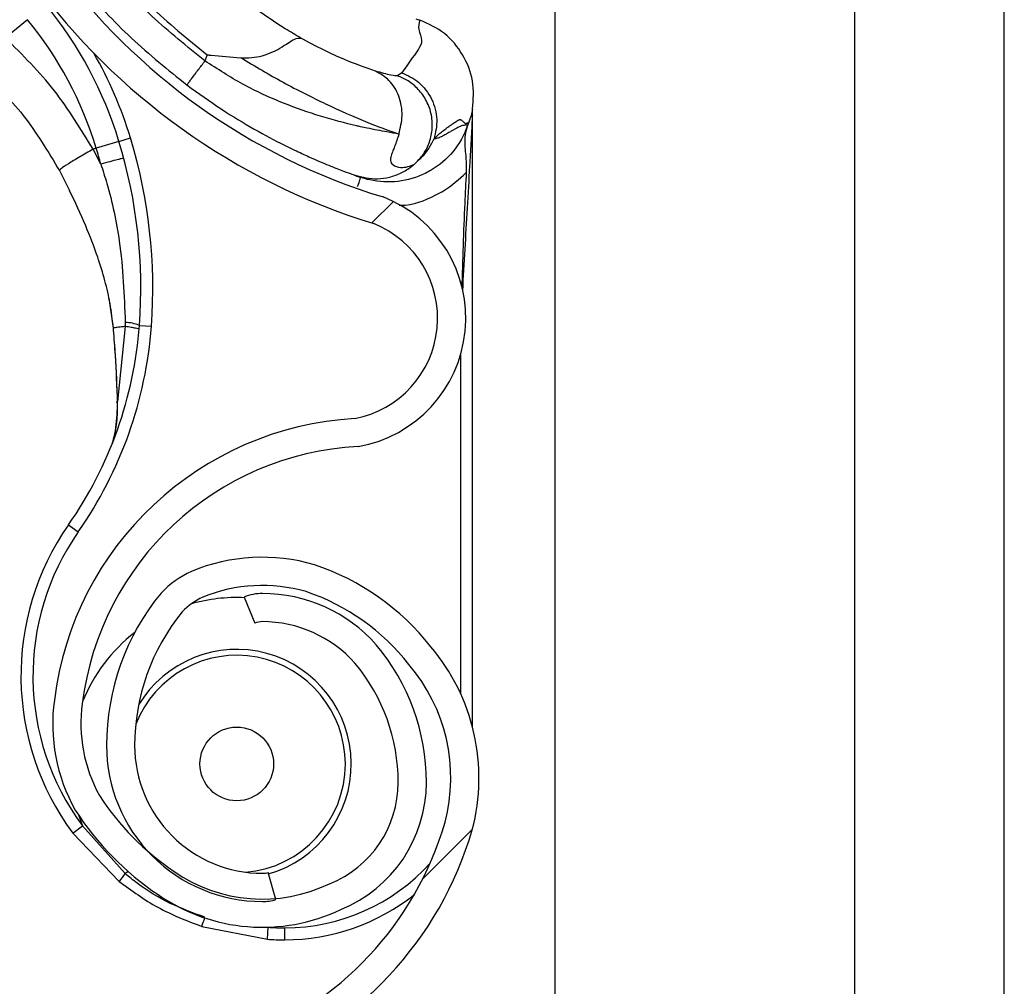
# Model space of a CAD drawing. Header units: inches. Extents: x 170 to 284, y 215 to 248.
# Tile 312 of 656: x 186.1455 to 186.2299, y 243.6682 to 243.751. Entities that reach past the tile are written whole.
import ezdxf

# ---------------------------------------------------------------- set-up
doc = ezdxf.new("R2010")
doc.units = ezdxf.units.IN
doc.header["$LTSCALE"] = 0.25
doc.header["$MEASUREMENT"] = 0
doc.layers.add('LH BENCH MOUNT', color=7, linetype='Continuous')
pattern_1 = [(45, (176.0930244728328, 238.0091787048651), (-0.03026527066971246, 0.03026527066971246), [])]

msp = doc.modelspace()

# ---------------------------------------------------------------- hatches: boundary and pattern name
at = {"layer": 'LH BENCH MOUNT'}
h = msp.add_hatch(dxfattribs=at)
h.set_pattern_fill('ANSI31', color=256, scale=0.34241245, angle=2.8e-322, style=0)
h.set_pattern_definition(pattern_1)
edge = h.paths.add_edge_path(flags=0)
edge.add_arc((186.1662917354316, 243.6977719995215), 0.001712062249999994, 450.0000000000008, 472.2104203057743)
edge.add_line((186.1656445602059, 243.6993570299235), (186.1647320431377, 243.7015919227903))
edge.add_arc((186.1662917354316, 243.6977719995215), 0.004126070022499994, 449.9999999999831, 472.2104203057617, ccw=False)
edge.add_arc((186.1662917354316, 243.6888692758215), 0.01302879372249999, 401.4761673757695, 449.99999999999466, ccw=False)
edge.add_arc((186.1620458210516, 243.6857190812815), 0.01830194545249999, 360, 400.06137300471, ccw=False)
edge.add_arc((186.1685858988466, 243.6857190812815), 0.01176186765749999, 292.1408576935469, 360, ccw=False)
edge.add_arc((186.1662917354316, 243.6889719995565), 0.01566536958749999, 235.2570680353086, 295.4307998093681, ccw=False)
edge.add_arc((186.1715306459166, 243.6970871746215), 0.02532140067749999, 212.8542481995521, 235.9809333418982, ccw=False)
edge.add_arc((186.1633812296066, 243.6907183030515), 0.01504902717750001, 172.1557183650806, 209.3146496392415, ccw=False)
edge.add_arc((186.1758108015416, 243.6893828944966), 0.02754708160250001, 453.308503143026, 532.9325737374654, ccw=False)
edge.add_arc((186.1725578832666, 243.7254731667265), 0.008748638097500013, 280.9586189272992, 427.9414322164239)
edge.add_arc((186.1924176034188, 243.7878264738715), 0.05672062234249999, 179.5706357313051, 253.00989973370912, ccw=False)
edge.add_arc((186.3507493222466, 243.7890249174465), 0.2150521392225, 163.4260275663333, 180.2060536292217, ccw=False)
edge.add_arc((186.1719757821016, 243.8411743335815), 0.02884824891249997, 465.15884346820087, 521.4137567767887, ccw=False)
edge.add_arc((186.1546497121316, 243.8957206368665), 0.0284373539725, 290.1205938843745, 343.7190675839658)
edge.add_arc((186.1674901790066, 243.8915432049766), 0.01494630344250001, 345.2914408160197, 400.5471921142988)
edge.add_arc((186.1640660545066, 243.8897284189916), 0.0187470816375, 397.9578745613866, 431.4396159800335)
edge.add_arc((186.1662917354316, 243.8945564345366), 0.0134739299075, 433.877557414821, 472.2736457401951)
edge.add_arc((186.1637236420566, 243.9015758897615), 0.006011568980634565, 474.982532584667, 495.7175736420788)
edge.add_arc((186.1735166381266, 243.8943167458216), 0.01816498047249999, 500.8992600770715, 540.0000000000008)
edge.add_arc((186.1662917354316, 243.8943167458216), 0.01094007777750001, 180, 270)
edge.add_arc((186.1662917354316, 243.8852428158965), 0.001866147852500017, 270, 285.642246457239)
edge.add_line((186.1667949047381, 243.8834457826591), (186.167445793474, 243.8811211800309))
edge.add_arc((186.1662917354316, 243.8852428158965), 0.004280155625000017, 270.00000000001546, 285.6422464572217, ccw=False)
edge.add_arc((186.1662917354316, 243.8943167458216), 0.01335408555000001, 179.9999999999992, 270.00000000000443, ccw=False)
edge.add_arc((186.1735166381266, 243.8943167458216), 0.020578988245, 500.61135831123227, 540, ccw=False)
edge.add_arc((186.1637236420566, 243.9015758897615), 0.008425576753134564, 474.57766718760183, 496.4997109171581, ccw=False)
edge.add_arc((186.1662917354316, 243.8945564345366), 0.01588793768, 433.6903022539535, 472.4705806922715, ccw=False)
edge.add_arc((186.1640660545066, 243.8897284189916), 0.02116108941, 398.1045307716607, 431.57717173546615, ccw=False)
edge.add_arc((186.1674901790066, 243.8915432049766), 0.01736031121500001, 345.180248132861, 400.3658533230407, ccw=False)
edge.add_arc((186.1546497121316, 243.8957206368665), 0.030851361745, 289.9181572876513, 343.77953759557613, ccw=False)
edge.add_arc((186.1719757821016, 243.8411743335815), 0.02643424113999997, 464.9417095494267, 521.3236131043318)
edge.add_arc((186.3507493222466, 243.7890249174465), 0.21263813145, 523.4376684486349, 540.2096895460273)
edge.add_arc((186.1924176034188, 243.7878264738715), 0.05430661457, 539.5566266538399, 613.1145348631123)
edge.add_arc((186.1725578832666, 243.7254731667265), 0.01116264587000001, 280.0610388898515, 428.5290871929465, ccw=False)
edge.add_arc((186.1758108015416, 243.6893828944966), 0.02513307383, 452.9714001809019, 532.9706577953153)
edge.add_arc((186.1633812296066, 243.6907183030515), 0.01263501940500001, 532.0830472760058, 568.9826967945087)
edge.add_arc((186.1715306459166, 243.6970871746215), 0.022907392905, 213.0443063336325, 236.0197152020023)
edge.add_arc((186.1662917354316, 243.6889719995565), 0.01325136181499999, 235.1922404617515, 295.7352497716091)
edge.add_arc((186.1685858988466, 243.6857190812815), 0.009347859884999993, 291.7225241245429, 360)
edge.add_arc((186.1620458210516, 243.6857190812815), 0.01588793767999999, 360, 399.952178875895)
edge.add_arc((186.1662917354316, 243.6888692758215), 0.01061478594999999, 401.6345013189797, 450.0000000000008)
h = msp.add_hatch(dxfattribs=at)
h.set_pattern_fill('ANSI31', color=256, scale=0.34241245, angle=2.8e-322, style=0)
h.set_pattern_definition(pattern_1)
edge = h.paths.add_edge_path(flags=0)
edge.add_arc((186.1662917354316, 243.4923245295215), 0.001712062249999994, 450.0000000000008, 472.2104203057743)
edge.add_line((186.1656445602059, 243.4939095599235), (186.1647320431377, 243.4961444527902))
edge.add_arc((186.1662917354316, 243.4923245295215), 0.004126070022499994, 450, 472.2104203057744, ccw=False)
edge.add_arc((186.1662917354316, 243.4834218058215), 0.01302879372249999, 401.47616737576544, 450, ccw=False)
edge.add_arc((186.1620458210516, 243.4802716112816), 0.01830194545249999, 359.99999999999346, 400.0613730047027, ccw=False)
edge.add_arc((186.1685858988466, 243.4802716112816), 0.01176186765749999, 292.1408576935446, 359.99999999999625, ccw=False)
edge.add_arc((186.1662917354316, 243.4835245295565), 0.01566536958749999, 235.2570680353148, 295.4307998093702, ccw=False)
edge.add_arc((186.1715306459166, 243.4916397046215), 0.02532140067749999, 212.8542481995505, 235.980933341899, ccw=False)
edge.add_arc((186.1633812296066, 243.4852708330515), 0.01504902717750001, 172.1557183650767, 209.3146496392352, ccw=False)
edge.add_arc((186.1758108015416, 243.4839354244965), 0.02754708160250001, 453.30850314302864, 532.9325737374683, ccw=False)
edge.add_arc((186.1725578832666, 243.5200256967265), 0.008748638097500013, 280.9586189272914, 427.9414322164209)
edge.add_arc((186.1924176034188, 243.5823790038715), 0.05672062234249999, 179.5706357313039, 253.00989973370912, ccw=False)
edge.add_arc((186.3507493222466, 243.5835774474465), 0.2150521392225, 163.4260275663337, 180.2060536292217, ccw=False)
edge.add_arc((186.1719757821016, 243.6357268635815), 0.02884824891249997, 465.1588434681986, 521.4137567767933, ccw=False)
edge.add_arc((186.1546497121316, 243.6902731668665), 0.0284373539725, 290.1205938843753, 343.7190675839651)
edge.add_arc((186.1674901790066, 243.6860957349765), 0.01494630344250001, 345.2914408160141, 400.5471921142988)
edge.add_arc((186.1640660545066, 243.6842809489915), 0.0187470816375, 397.9578745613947, 431.4396159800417)
edge.add_arc((186.1662917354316, 243.6891089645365), 0.0134739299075, 433.877557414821, 472.273645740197)
edge.add_arc((186.1637236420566, 243.6961284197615), 0.006011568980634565, 474.9825325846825, 495.7175736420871)
edge.add_arc((186.1735166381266, 243.6888692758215), 0.01816498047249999, 500.8992600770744, 539.9999999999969)
edge.add_arc((186.1662917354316, 243.6888692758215), 0.01094007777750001, 539.9999999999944, 630.0000000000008)
edge.add_arc((186.1662917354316, 243.6797953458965), 0.001866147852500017, 270, 285.6422464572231)
edge.add_line((186.1667949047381, 243.6779983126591), (186.167445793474, 243.6756737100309))
edge.add_arc((186.1662917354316, 243.6797953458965), 0.004280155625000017, 269.9999999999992, 285.6422464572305, ccw=False)
edge.add_arc((186.1662917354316, 243.6888692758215), 0.01335408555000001, 179.9999999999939, 269.9999999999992, ccw=False)
edge.add_arc((186.1735166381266, 243.6888692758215), 0.020578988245, 500.6113583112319, 539.9999999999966, ccw=False)
edge.add_arc((186.1637236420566, 243.6961284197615), 0.008425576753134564, 474.57766718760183, 496.4997109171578, ccw=False)
edge.add_arc((186.1662917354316, 243.6891089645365), 0.01588793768, 433.690302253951, 472.4705806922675, ccw=False)
edge.add_arc((186.1640660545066, 243.6842809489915), 0.02116108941, 398.10453077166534, 431.5771717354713, ccw=False)
edge.add_arc((186.1674901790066, 243.6860957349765), 0.01736031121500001, 345.180248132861, 400.36585332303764, ccw=False)
edge.add_arc((186.1546497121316, 243.6902731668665), 0.030851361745, 289.91815728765, 343.7795375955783, ccw=False)
edge.add_arc((186.1719757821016, 243.6357268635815), 0.02643424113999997, 464.9417095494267, 521.3236131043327)
edge.add_arc((186.3507493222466, 243.5835774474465), 0.21263813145, 523.4376684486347, 540.2096895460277)
edge.add_arc((186.1924176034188, 243.5823790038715), 0.05430661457, 539.5566266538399, 613.1145348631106)
edge.add_arc((186.1725578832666, 243.5200256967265), 0.01116264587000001, 280.0610388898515, 428.5290871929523, ccw=False)
edge.add_arc((186.1758108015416, 243.4839354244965), 0.02513307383, 452.971400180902, 532.9706577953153)
edge.add_arc((186.1633812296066, 243.4852708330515), 0.01263501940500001, 532.0830472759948, 568.9826967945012)
edge.add_arc((186.1715306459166, 243.4916397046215), 0.022907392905, 213.0443063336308, 236.0197152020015)
edge.add_arc((186.1662917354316, 243.4835245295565), 0.01325136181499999, 235.1922404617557, 295.7352497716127)
edge.add_arc((186.1685858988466, 243.4802716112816), 0.009347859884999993, 291.7225241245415, 359.9999999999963)
edge.add_arc((186.1620458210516, 243.4802716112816), 0.01588793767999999, 359.9999999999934, 399.9521788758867)
edge.add_arc((186.1662917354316, 243.4834218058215), 0.01061478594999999, 401.6345013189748, 450.0000000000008)

# ---------------------------------------------------------------- linework, layer by layer
for p, q in [((186.1913380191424, 243.8543193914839), (186.1913380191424, 239.6015567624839)), ((186.2170189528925, 243.8543193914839), (186.2170189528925, 239.6015567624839)), ((186.2298594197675, 239.6015567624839), (186.2298594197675, 243.8543193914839)), ((186.1461731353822, 243.7510445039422), (186.1442768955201, 243.7494918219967)), ((186.1794557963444, 243.7511215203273), (186.1797878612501, 243.7509977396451)), ((186.1615536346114, 243.7480385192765), (186.1613712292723, 243.7475097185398)), ((186.1782424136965, 243.7465012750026), (186.1778568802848, 243.7462391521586)), ((186.1843016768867, 243.74338022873), (186.1843016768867, 243.7434021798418)), ((186.1839721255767, 243.7422684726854), (186.1838758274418, 243.741989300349)), ((186.1843016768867, 243.6904263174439), (186.1843016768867, 243.7428485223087)), ((186.1540075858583, 243.740621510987), (186.1520624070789, 243.7400287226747)), ((186.1540075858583, 243.740621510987), (186.1549902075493, 243.7409209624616)), ((186.1520624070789, 243.7400287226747), (186.1517967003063, 243.739947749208)), ((186.1524507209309, 243.7386720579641), (186.1517967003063, 243.739947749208)), ((186.1489064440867, 243.7381227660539), (186.1497777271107, 243.7364178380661)), ((186.1742323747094, 243.7377135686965), (186.1743992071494, 243.7376543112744)), ((186.1744776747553, 243.7376268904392), (186.1747284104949, 243.7375393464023)), ((186.1531342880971, 243.727199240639), (186.1534991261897, 243.7246201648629)), ((186.1535411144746, 243.7244678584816), (186.1535271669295, 243.7246351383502)), ((186.1545422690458, 243.7247640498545), (186.1538921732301, 243.7183300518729)), ((186.1557639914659, 243.7248632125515), (186.1567884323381, 243.7247874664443)), ((186.1832744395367, 243.722349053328), (186.1832744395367, 243.6933232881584)), ((186.1496836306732, 243.7077751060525), (186.1505256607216, 243.7071867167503)), ((186.1647320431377, 243.7015919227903), (186.1656445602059, 243.6993570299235)), ((186.1505319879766, 243.6829369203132), (186.1508730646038, 243.6819915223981)), ((186.1500475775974, 243.6813801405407), (186.1508730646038, 243.6819915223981)), ((186.1545323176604, 243.677899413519), (186.1508730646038, 243.6819915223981)), ((186.1500475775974, 243.6813801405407), (186.1540259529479, 243.6772354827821)), ((186.1545323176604, 243.677899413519), (186.1547560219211, 243.6781191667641)), ((186.167445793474, 243.6756737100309), (186.1667949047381, 243.6779983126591)), ((186.1610933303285, 243.6733805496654), (186.1667319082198, 243.6722795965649)), ((186.1667319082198, 243.6722795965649), (186.1667990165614, 243.6733046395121)), ((186.1682082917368, 243.6722313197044), (186.1682082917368, 243.6732585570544))]:
    msp.add_line(p, q, dxfattribs=at)
at = {"layer": 'LH BENCH MOUNT', "flags": 128}
msp.add_lwpolyline([(186.1538586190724, 243.718261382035), (186.1538308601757, 243.7182689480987), (186.1538118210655, 243.7182772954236), (186.1538020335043, 243.7182861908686), (186.1538017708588, 243.718295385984), (186.1538110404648, 243.7183046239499), (186.153829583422, 243.71831364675), (186.1538568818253, 243.7183222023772), (186.1538921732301, 243.7183300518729)], dxfattribs=at)
at = {"layer": 'LH BENCH MOUNT'}
msp.add_circle((186.1640993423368, 243.6872974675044), 0.00315523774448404, dxfattribs=at)
for centre, radius, start, end in [((186.1924176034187, 243.7878264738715), 0.05672062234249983, 179.5706357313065, 253.009899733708), ((186.1924176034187, 243.7878264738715), 0.05430661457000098, 179.5566266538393, 253.114534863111), ((186.121253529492, 243.7306397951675), 0.03424124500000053, 16.94846748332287, 39.31135392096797), ((186.121253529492, 243.7306397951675), 0.0322077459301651, 16.94846748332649, 39.31135392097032), ((186.121253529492, 243.7306397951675), 0.03526848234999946, 16.94846748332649, 29.83866097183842), ((186.1127374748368, 243.7280445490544), 0.04314396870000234, 355.771303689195, 16.94846748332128), ((186.1127374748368, 243.7280445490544), 0.04417120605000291, 355.7713036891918, 16.9484674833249), ((186.1127374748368, 243.7280445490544), 0.04111046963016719, 14.98049646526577, 16.94846748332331), ((186.1725578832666, 243.7254731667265), 0.01116264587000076, 280.0610388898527, 68.52908719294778), ((186.1725578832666, 243.7254731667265), 0.008748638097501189, 280.9586189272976, 67.94143221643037), ((186.1216159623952, 243.7273880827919), 0.03424124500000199, 325.055123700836, 355.7713036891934), ((186.1216159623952, 243.7273880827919), 0.03526848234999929, 325.055123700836, 355.7713036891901), ((186.1535507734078, 243.7242900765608), 0.0001780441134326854, 93.10983559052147, 110.0707638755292), ((186.1535040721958, 243.7244872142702), 3.319259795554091e-05, 244.2889319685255, 282.2874080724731), ((186.1544851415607, 243.7216042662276), 0.003500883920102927, 68.57435782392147, 89.04261803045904), ((186.1758108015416, 243.6893828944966), 0.02754708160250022, 93.30850314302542, 172.9325737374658), ((186.1758108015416, 243.6893828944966), 0.02513307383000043, 92.9714001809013, 172.9706577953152), ((186.1682082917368, 243.6948305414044), 0.02259922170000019, 145.0551237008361, 216.5248216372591), ((186.1682082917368, 243.6948305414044), 0.02157198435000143, 145.0551237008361, 216.5248216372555), ((186.1662917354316, 243.6891089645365), 0.01588793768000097, 73.69030225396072, 112.4705806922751), ((186.1640660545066, 243.6842809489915), 0.02116108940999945, 38.10453077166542, 71.57717173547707), ((186.1637236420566, 243.6961284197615), 0.008425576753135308, 114.5776671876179, 136.4997109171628), ((186.1662917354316, 243.6891089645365), 0.01347392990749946, 73.87755741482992, 112.2736457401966), ((186.1735166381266, 243.6888692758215), 0.02057898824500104, 140.6113583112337, 179.9999999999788), ((186.1662917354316, 243.6977719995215), 0.004126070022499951, 89.99999999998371, 112.2104203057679), ((186.1662917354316, 243.6888692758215), 0.01302879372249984, 41.47616737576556, 89.99999999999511), ((186.1640660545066, 243.6842809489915), 0.01874708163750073, 37.95787456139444, 71.43961598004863), ((186.1637236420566, 243.6961284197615), 0.006011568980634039, 114.9825325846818, 135.7175736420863), ((186.1640993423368, 243.6872974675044), 0.01425087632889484, 87.35889654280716, 105.8277214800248), ((186.1735166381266, 243.6888692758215), 0.01816498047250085, 140.8992600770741, 179.9999999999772), ((186.1662917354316, 243.6977719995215), 0.001712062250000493, 90, 112.210420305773), ((186.1662917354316, 243.6888692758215), 0.01061478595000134, 41.63450131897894, 90), ((186.1640993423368, 243.6872974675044), 0.01425087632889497, 127.8333931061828, 157.9527498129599), ((186.1620458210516, 243.6857190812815), 0.01830194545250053, 2.279821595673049e-11, 40.06137300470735), ((186.1640993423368, 243.6872974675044), 0.0098103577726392, 286.1585342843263, 149.0324419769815), ((186.1674901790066, 243.6860957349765), 0.01736031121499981, 345.180248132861, 40.36585332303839), ((186.1640993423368, 243.6872974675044), 0.009303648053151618, 0, 158.4588253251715), ((186.1620458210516, 243.6857190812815), 0.0158879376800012, 2.605510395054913e-11, 39.95217887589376), ((186.1674901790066, 243.6860957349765), 0.01494630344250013, 345.2914408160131, 40.54719211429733), ((186.1633812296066, 243.6907183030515), 0.01504902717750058, 172.1557183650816, 209.3146496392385), ((186.1633812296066, 243.6907183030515), 0.01263501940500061, 172.0830472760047, 208.9826967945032), ((186.1662917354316, 243.6888692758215), 0.01335408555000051, 179.9999999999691, 269.9999999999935), ((186.1662917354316, 243.6888692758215), 0.01094007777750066, 179.9999999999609, 269.9999999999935), ((186.1640993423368, 243.6872974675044), 0.009303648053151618, 274.6412277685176, 0), ((186.1685858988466, 243.6857190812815), 0.00934785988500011, 291.7225241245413, 4.396798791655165e-11), ((186.1685858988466, 243.6857190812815), 0.01176186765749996, 292.1408576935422, 3.582576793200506e-11), ((186.1715306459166, 243.6970871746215), 0.0229073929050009, 213.0443063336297, 236.0197152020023), ((186.1715306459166, 243.6970871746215), 0.02532140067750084, 212.8542481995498, 235.9809333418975), ((186.1546497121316, 243.6902731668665), 0.02843735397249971, 290.1205938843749, 343.7190675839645), ((186.1546497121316, 243.6902731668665), 0.03085136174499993, 289.91815728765, 343.7795375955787), ((186.1662917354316, 243.6889719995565), 0.01325136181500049, 235.1922404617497, 295.7352497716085), ((186.1682082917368, 243.6900367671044), 0.01677821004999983, 269.9999999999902, 317.9734601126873), ((186.161206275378, 243.6722842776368), 0.008721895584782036, 139.9244128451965, 145.4117204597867), ((186.1662917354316, 243.6797953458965), 0.001866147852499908, 269.9999999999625, 285.6422464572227), ((186.1662917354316, 243.6889719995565), 0.01566536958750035, 235.2570680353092, 295.4307998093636), ((186.1662917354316, 243.6797953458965), 0.004280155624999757, 269.9999999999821, 285.6422464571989), ((186.1682082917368, 243.6900367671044), 0.01780544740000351, 269.9999999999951, 308.5921886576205), ((186.1534978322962, 243.6765540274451), 0.008231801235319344, 337.3243224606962, 342.6867957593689), ((186.1682082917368, 243.6948305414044), 0.02157198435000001, 266.2542590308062, 269.9999999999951), ((186.1682082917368, 243.6948305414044), 0.02259922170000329, 266.2542590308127, 270)]:
    msp.add_arc(centre, radius, start, end, dxfattribs=at)
for points, knots in [([(186.1411910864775, 243.7902308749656), (186.1412738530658, 243.787193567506), (186.1414421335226, 243.7810181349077), (186.143731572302, 243.7722311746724), (186.1473458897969, 243.7640645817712), (186.1517606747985, 243.7574845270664), (186.1565697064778, 243.7520998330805), (186.1598837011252, 243.749399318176), (186.1615536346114, 243.7480385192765)], [0, 0, 0, 0, 0.1870908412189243, 0.3803918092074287, 0.5558755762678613, 0.7364481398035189, 0.8671952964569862, 1, 1, 1, 1]), ([(186.169580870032, 243.749470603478), (186.1691391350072, 243.7497333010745), (186.166491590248, 243.7513077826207), (186.1619665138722, 243.7547391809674), (186.1566353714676, 243.7603405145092), (186.1523471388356, 243.7667803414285), (186.1490978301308, 243.7740063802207), (186.1471382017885, 243.7818812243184), (186.1467673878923, 243.7874092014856), (186.1468376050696, 243.790161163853), (186.1468376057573, 243.7901611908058)], [0, 0, 0, 0, 0.03155846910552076, 0.1891461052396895, 0.34673388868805, 0.5043277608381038, 0.6619226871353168, 0.8309600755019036, 0.9999983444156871, 1, 1, 1, 1]), ([(186.1613712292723, 243.7475097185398), (186.1598266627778, 243.7487512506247), (186.1567350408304, 243.7512363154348), (186.1526771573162, 243.7556089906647), (186.1491033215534, 243.7603849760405), (186.1461149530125, 243.7655590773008), (186.1437242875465, 243.7710344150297), (186.1420014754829, 243.7767504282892), (186.1408961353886, 243.7826130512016), (186.1407517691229, 243.7865774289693), (186.1406798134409, 243.7885533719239)], [0, 0, 0, 0, 0.1247413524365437, 0.2496837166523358, 0.3746881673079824, 0.4999855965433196, 0.6253465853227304, 0.7503062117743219, 0.8755465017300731, 1, 1, 1, 1]), ([(186.1401384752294, 243.7744271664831), (186.1405392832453, 243.7730034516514), (186.1415065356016, 243.7695676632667), (186.1438368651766, 243.7643929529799), (186.1469595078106, 243.7589557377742), (186.1507157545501, 243.7539429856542), (186.1549743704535, 243.7493609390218), (186.1582127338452, 243.7467562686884), (186.1598290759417, 243.7454562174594)], [0, 0, 0, 0, 0.1242895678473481, 0.2999425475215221, 0.4755260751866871, 0.6508346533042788, 0.8257234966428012, 1, 1, 1, 1]), ([(186.1797911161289, 243.7510058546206), (186.1797171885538, 243.7507513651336), (186.1795692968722, 243.7502422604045), (186.1801006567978, 243.7492193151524), (186.1793697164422, 243.7480715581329), (186.1787255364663, 243.7471742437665), (186.1782424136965, 243.7465012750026)], [0, 0, 0, 0, 0.1666800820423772, 0.3334425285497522, 0.5000945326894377, 1, 1, 1, 1]), ([(186.1843016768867, 243.7434021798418), (186.1843619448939, 243.7442083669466), (186.1844824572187, 243.7458204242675), (186.1835407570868, 243.7480903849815), (186.1820004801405, 243.7500056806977), (186.1805277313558, 243.750672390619), (186.1797911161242, 243.7510058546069)], [0, 0, 0, 0, 0.2500474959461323, 0.4999967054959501, 0.7499165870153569, 0.9999999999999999, 0.9999999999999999, 0.9999999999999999, 0.9999999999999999]), ([(186.1517967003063, 243.739947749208), (186.1507505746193, 243.741667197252), (186.1486308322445, 243.7451512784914), (186.1457407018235, 243.7480325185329), (186.1442768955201, 243.7494918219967)], [0, 0, 0, 0, 0.4935154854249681, 1, 1, 1, 1]), ([(186.164437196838, 243.7477881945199), (186.1647465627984, 243.7477796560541), (186.1653816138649, 243.7477621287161), (186.1663253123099, 243.7479483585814), (186.1672375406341, 243.7482792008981), (186.168230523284, 243.748859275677), (186.1690872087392, 243.7494774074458), (186.1694188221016, 243.7494735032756), (186.1695814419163, 243.7494715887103)], [0, 0, 0, 0, 0.1136768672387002, 0.2333502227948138, 0.3620694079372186, 0.5019163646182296, 0.7557448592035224, 1, 1, 1, 1]), ([(186.1759729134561, 243.746646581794), (186.1751382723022, 243.7469344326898), (186.1738716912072, 243.7473712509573), (186.171552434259, 243.7484119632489), (186.1702405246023, 243.7491172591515), (186.1695814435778, 243.7494715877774)], [0, 0, 0, 0, 0.4901989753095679, 0.743884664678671, 1, 1, 1, 1]), ([(186.1598290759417, 243.7454562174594), (186.1598496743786, 243.7454836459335), (186.1598813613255, 243.7455258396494), (186.1600736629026, 243.7457819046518), (186.1602726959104, 243.7460469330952), (186.1605197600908, 243.7463759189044), (186.1608787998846, 243.7468540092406), (186.1611772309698, 243.7472513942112), (186.1613712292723, 243.7475097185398)], [0, 0, 0, 0, 0.2394567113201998, 0.3683605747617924, 0.5000000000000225, 0.6316394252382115, 0.7605432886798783, 1, 1, 1, 1]), ([(186.1779883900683, 243.7412469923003), (186.1776496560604, 243.7413040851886), (186.1768405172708, 243.7414404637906), (186.1756888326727, 243.7416686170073), (186.174773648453, 243.7418624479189), (186.1735152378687, 243.7421404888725), (186.1713825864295, 243.7426994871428), (186.1680533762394, 243.7438558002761), (186.1646426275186, 243.7454079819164), (186.1624463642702, 243.7468189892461), (186.1613712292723, 243.7475097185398)], [0, 0, 0, 0, 0.08980644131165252, 0.2145219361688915, 0.2531624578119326, 0.2759662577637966, 0.4628905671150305, 0.637395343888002, 0.8224944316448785, 1, 1, 1, 1]), ([(186.1615536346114, 243.7480385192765), (186.1615651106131, 243.7480372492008), (186.1616795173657, 243.7480245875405), (186.1626414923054, 243.7479204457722), (186.1635903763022, 243.7478420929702), (186.164436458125, 243.7477722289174)], [0, 0, 0, 0, 0.01193493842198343, 0.1189819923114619, 0.9999999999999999, 0.9999999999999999, 0.9999999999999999, 0.9999999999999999]), ([(186.1644377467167, 243.7477880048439), (186.165656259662, 243.747066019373), (186.168159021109, 243.7455830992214), (186.1718401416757, 243.7437498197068), (186.1753389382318, 243.7421917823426), (186.177090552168, 243.7415686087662), (186.1779896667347, 243.7412487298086)], [0, 0, 0, 0, 0.2305257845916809, 0.4734878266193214, 0.7297379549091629, 1, 1, 1, 1]), ([(186.1420713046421, 243.7468996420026), (186.1433718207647, 243.7455928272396), (186.1460074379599, 243.7429444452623), (186.1479316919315, 243.7397439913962), (186.1489064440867, 243.7381227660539)], [0, 0, 0, 0, 0.4934389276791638, 1, 1, 1, 1]), ([(186.1779891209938, 243.7412454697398), (186.1781164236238, 243.7417754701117), (186.1783808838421, 243.742876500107), (186.178063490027, 243.74453895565), (186.1772441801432, 243.7459270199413), (186.1763869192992, 243.7464124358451), (186.1759740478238, 243.7466462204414)], [0, 0, 0, 0, 0.2405618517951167, 0.4997464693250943, 0.7590693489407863, 1, 1, 1, 1]), ([(186.177856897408, 243.7462391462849), (186.1777313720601, 243.7462318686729), (186.1774805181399, 243.7462173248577), (186.1764807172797, 243.7465018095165), (186.1759812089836, 243.7466439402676)], [0, 0, 0, 0, 0.5003922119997, 1, 1, 1, 1]), ([(186.1782424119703, 243.7465012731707), (186.1787518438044, 243.7462624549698), (186.1795354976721, 243.7458950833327), (186.1803335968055, 243.7450331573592), (186.1808202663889, 243.7442583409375), (186.1811310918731, 243.7433978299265), (186.1813187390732, 243.7422383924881), (186.1811255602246, 243.7413949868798), (186.1809999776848, 243.7408467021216)], [0, 0, 0, 0, 0.239451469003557, 0.368345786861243, 0.4999761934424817, 0.631610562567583, 0.7605158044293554, 1, 1, 1, 1]), ([(186.1793195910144, 243.7386686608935), (186.1795620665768, 243.7389092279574), (186.1800735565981, 243.7394166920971), (186.180607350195, 243.7404268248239), (186.1808934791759, 243.7416142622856), (186.1808319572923, 243.7428861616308), (186.180415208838, 243.7440896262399), (186.1797072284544, 243.7450855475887), (186.178835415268, 243.7458248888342), (186.1781715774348, 243.7461059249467), (186.1778568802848, 243.7462391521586)], [0, 0, 0, 0, 0.1098512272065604, 0.2317256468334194, 0.3631776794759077, 0.4999999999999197, 0.6368223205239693, 0.768274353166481, 0.8901487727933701, 1, 1, 1, 1]), ([(186.1598290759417, 243.7454562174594), (186.1608106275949, 243.7447488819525), (186.162749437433, 243.7433517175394), (186.1655934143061, 243.741647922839), (186.1677360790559, 243.7404958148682), (186.1687552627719, 243.740021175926), (186.1690582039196, 243.739880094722)], [0, 0, 0, 0, 0.3013203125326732, 0.5951829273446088, 0.8796725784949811, 1, 1, 1, 1]), ([(186.1843016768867, 243.74338022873), (186.1842872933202, 243.7433159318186), (186.1842184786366, 243.7430083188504), (186.1841020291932, 243.7425977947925), (186.1839842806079, 243.7422784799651), (186.1839842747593, 243.7422784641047)], [0, 0, 0, 0, 0.2090106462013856, 0.9999607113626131, 1, 1, 1, 1]), ([(186.1843016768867, 243.7428485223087), (186.1843016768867, 243.7428538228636), (186.1843016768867, 243.7428856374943), (186.1843016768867, 243.7429907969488), (186.1843016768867, 243.7431350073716), (186.1843016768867, 243.7433045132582), (186.1843016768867, 243.7433499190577), (186.1843016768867, 243.74338022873)], [0, 0, 0, 0, 0.01571398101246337, 0.09431738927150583, 0.3218612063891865, 0.5473229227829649, 0.9999999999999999, 0.9999999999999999, 0.9999999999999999, 0.9999999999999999]), ([(186.1809991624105, 243.740844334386), (186.1811035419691, 243.7409436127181), (186.1813248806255, 243.7411541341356), (186.1816579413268, 243.7414361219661), (186.1819283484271, 243.7416492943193), (186.1821311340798, 243.741801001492), (186.1822601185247, 243.7418950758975), (186.182391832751, 243.7419887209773), (186.1825262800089, 243.7420819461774), (186.1826701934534, 243.7421793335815), (186.1828182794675, 243.7422768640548), (186.1829518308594, 243.7423637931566), (186.1830508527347, 243.7424249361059), (186.1831215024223, 243.7424677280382), (186.1831830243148, 243.7424876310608), (186.1832480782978, 243.7424886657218), (186.1833174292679, 243.7424673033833), (186.1833910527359, 243.7424205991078), (186.1834650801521, 243.7423461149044), (186.1835355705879, 243.7422809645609), (186.1835909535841, 243.7422306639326), (186.1836275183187, 243.7421998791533), (186.1836595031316, 243.7421745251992), (186.1837002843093, 243.7421619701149), (186.1837545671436, 243.7421594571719), (186.1838206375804, 243.7421766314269), (186.1838924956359, 243.7422111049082), (186.1839458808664, 243.7422501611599), (186.18397253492, 243.7422696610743)], [0, 0, 0, 0, 0.08480730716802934, 0.1798353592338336, 0.2850849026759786, 0.3228266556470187, 0.3617275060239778, 0.4017874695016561, 0.4430065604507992, 0.485384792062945, 0.5351510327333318, 0.5813528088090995, 0.6105805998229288, 0.6293562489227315, 0.6489120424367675, 0.6766412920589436, 0.7075477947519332, 0.7416323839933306, 0.7850907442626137, 0.8280699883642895, 0.8539878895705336, 0.8729964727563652, 0.8850957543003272, 0.9032140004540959, 0.9275168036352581, 0.9517481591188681, 0.9759089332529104, 1, 1, 1, 1]), ([(186.1834573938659, 243.7278275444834), (186.1835940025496, 243.7301887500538), (186.1838003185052, 243.7337548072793), (186.1840449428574, 243.7379721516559), (186.1841782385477, 243.7401823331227), (186.1842457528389, 243.7413828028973), (186.1842726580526, 243.7420405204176), (186.1842856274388, 243.7424035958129), (186.1842922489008, 243.742604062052), (186.1842958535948, 243.7427151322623), (186.1842980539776, 243.7427813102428), (186.1842994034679, 243.7428197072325), (186.1843003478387, 243.7428431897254), (186.1843008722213, 243.7428541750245), (186.1843012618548, 243.7428594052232), (186.1843014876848, 243.7428599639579), (186.1843016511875, 243.7428567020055), (186.1843016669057, 243.7428516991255), (186.1843016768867, 243.7428485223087)], [0, 0, 0, 0, 0.4681368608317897, 0.7070129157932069, 0.8371325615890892, 0.9079072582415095, 0.9470740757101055, 0.9687898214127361, 0.9808770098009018, 0.9876679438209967, 0.9915546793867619, 0.9947708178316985, 0.9959953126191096, 0.9972287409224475, 0.9978484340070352, 0.9984730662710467, 0.9990304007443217, 1, 1, 1, 1]), ([(186.1839842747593, 243.7422784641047), (186.1839842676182, 243.7422784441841), (186.1839243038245, 243.7421111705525), (186.1838621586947, 243.7419370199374), (186.1838000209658, 243.7417628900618)], [0, 0, 0, 0, 0.000119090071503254, 1, 1, 1, 1]), ([(186.1838000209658, 243.7417628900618), (186.1838225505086, 243.7418306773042), (186.1838732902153, 243.7419833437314), (186.1839368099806, 243.742166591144), (186.1839721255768, 243.7422684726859)], [0, 0, 0, 0, 0.4440219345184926, 1, 1, 1, 1]), ([(186.1838758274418, 243.7419893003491), (186.1838758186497, 243.7419892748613), (186.1835941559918, 243.7411727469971), (186.1827553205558, 243.7396811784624), (186.1813036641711, 243.7384438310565), (186.1797121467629, 243.7375806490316), (186.1779392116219, 243.737056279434), (186.1760219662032, 243.7371562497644), (186.1749849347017, 243.7374506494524), (186.1747284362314, 243.7375393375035), (186.1747284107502, 243.737539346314)], [0, 0, 0, 0, 7.189415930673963e-06, 0.2303203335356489, 0.4448965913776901, 0.4983905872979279, 0.7130087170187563, 0.9276298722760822, 0.9999928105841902, 1, 1, 1, 1]), ([(186.1838757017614, 243.7419889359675), (186.1838243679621, 243.7419978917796), (186.1837193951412, 243.7420162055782), (186.183542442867, 243.741997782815), (186.1833505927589, 243.7419484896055), (186.1831485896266, 243.7418677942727), (186.1829436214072, 243.7417666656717), (186.1827388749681, 243.7416534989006), (186.1825115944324, 243.741518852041), (186.1822908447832, 243.7413847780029), (186.182093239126, 243.7412666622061), (186.1819271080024, 243.7411699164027), (186.1817692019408, 243.7410839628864), (186.181604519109, 243.7410023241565), (186.1814430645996, 243.7409331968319), (186.1812857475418, 243.7408815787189), (186.181135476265, 243.7408485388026), (186.1810439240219, 243.7408457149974), (186.1809991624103, 243.740844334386)], [0, 0, 0, 0, 0.06578093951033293, 0.1345158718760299, 0.2062058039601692, 0.27713025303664, 0.3450539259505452, 0.4118164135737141, 0.4774590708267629, 0.5636721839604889, 0.622780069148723, 0.6670965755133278, 0.724168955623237, 0.7778304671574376, 0.8321346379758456, 0.8905164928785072, 0.9464714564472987, 1, 1, 1, 1]), ([(186.1838000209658, 243.7417628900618), (186.1837355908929, 243.7415050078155), (186.183570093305, 243.7408426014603), (186.1836882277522, 243.7397086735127), (186.1837837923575, 243.7386033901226), (186.1837615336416, 243.7380478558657), (186.1837573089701, 243.737942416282)], [0, 0, 0, 0, 0.2412678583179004, 0.6197299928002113, 0.92782531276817, 0.9999999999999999, 0.9999999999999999, 0.9999999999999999, 0.9999999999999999]), ([(186.1779878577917, 243.7412437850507), (186.1778697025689, 243.7408734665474), (186.1777049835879, 243.7403572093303), (186.1774532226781, 243.7397598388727), (186.1772888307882, 243.7393269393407), (186.1772263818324, 243.738882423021), (186.1775147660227, 243.7385208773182), (186.1783942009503, 243.7382807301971), (186.1789497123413, 243.7385136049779), (186.1793195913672, 243.7386686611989)], [0, 0, 0, 0, 0.1001269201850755, 0.1395859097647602, 0.1897135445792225, 0.2582342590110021, 0.3697357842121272, 0.5803479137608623, 1, 1, 1, 1]), ([(186.1793195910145, 243.7386686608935), (186.1796930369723, 243.7390147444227), (186.1803337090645, 243.7396084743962), (186.1807515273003, 243.7403285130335), (186.1809250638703, 243.7406858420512), (186.1809706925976, 243.7407870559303), (186.1809825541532, 243.7408130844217), (186.1809865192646, 243.7408217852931)], [0, 0, 0, 0, 0.502280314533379, 0.8616962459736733, 0.9584272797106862, 0.9861029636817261, 1, 1, 1, 1]), ([(186.1517967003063, 243.739947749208), (186.151399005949, 243.7397215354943), (186.1505803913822, 243.7392558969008), (186.1496235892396, 243.738673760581), (186.1489932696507, 243.7382537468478), (186.1489348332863, 243.7381655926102), (186.1489064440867, 243.7381227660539)], [0, 0, 0, 0, 0.2429069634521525, 0.4999999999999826, 0.7570930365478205, 0.9999999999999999, 0.9999999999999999, 0.9999999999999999, 0.9999999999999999]), ([(186.1690582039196, 243.739880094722), (186.1694760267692, 243.7396791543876), (186.1706203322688, 243.7391288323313), (186.1720534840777, 243.7385396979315), (186.1733070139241, 243.7380484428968), (186.1740580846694, 243.7377757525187), (186.1741746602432, 243.7377341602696), (186.1742323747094, 243.7377135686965)], [0, 0, 0, 0, 0.1282528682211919, 0.3512504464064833, 0.5733912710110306, 0.7887937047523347, 1, 1, 1, 1]), ([(186.1524503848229, 243.7386727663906), (186.1524503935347, 243.7386727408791), (186.1526362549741, 243.7381284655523), (186.1533097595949, 243.7359696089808), (186.1542967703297, 243.7314618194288), (186.1544529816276, 243.727439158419), (186.1545436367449, 243.7251046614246)], [0, 0, 0, 0, 5.869764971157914e-06, 0.1252288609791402, 0.4923383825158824, 1, 1, 1, 1]), ([(186.1742323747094, 243.7377135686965), (186.1748677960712, 243.7375606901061), (186.1758456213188, 243.7373254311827), (186.1771960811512, 243.7375320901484), (186.1781971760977, 243.7378884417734), (186.1788950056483, 243.7383141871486), (186.1792436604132, 243.7386052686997), (186.179319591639, 243.7386686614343)], [0, 0, 0, 0, 0.3580314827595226, 0.5509607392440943, 0.7480445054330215, 0.9451282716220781, 1, 1, 1, 1]), ([(186.1743992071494, 243.7376543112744), (186.1744654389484, 243.7376307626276), (186.174664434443, 243.7375600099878), (186.1745077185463, 243.7376166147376), (186.1743204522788, 243.737681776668), (186.1744559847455, 243.7376344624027), (186.1744776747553, 243.7376268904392)], [0, 0, 0, 0, 0.1877582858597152, 0.5641255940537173, 0.9302446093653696, 1, 1, 1, 1]), ([(186.1744571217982, 243.7367547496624), (186.174482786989, 243.7368289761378), (186.174583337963, 243.7371197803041), (186.1746959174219, 243.7374453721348), (186.1747175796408, 243.7375080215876), (186.1747284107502, 243.737539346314)], [0, 0, 0, 0, 0.1462931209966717, 0.5731465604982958, 1, 1, 1, 1]), ([(186.178027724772, 243.7351610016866), (186.1780733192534, 243.735158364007), (186.179152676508, 243.7350959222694), (186.1804607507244, 243.7356707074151), (186.1823318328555, 243.7366483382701), (186.1831409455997, 243.7373828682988), (186.1837573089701, 243.737942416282)], [0, 0, 0, 0, 0.02109882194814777, 0.4994719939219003, 0.6187093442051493, 1, 1, 1, 1]), ([(186.1837573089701, 243.737942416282), (186.1837139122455, 243.7370678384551), (186.1835497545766, 243.7337595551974), (186.1834503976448, 243.730448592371), (186.1833773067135, 243.7280129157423)], [0, 0, 0, 0, 0.2643600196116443, 1, 1, 1, 1]), ([(186.15352716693, 243.7246351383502), (186.1534458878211, 243.7253296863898), (186.1532852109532, 243.726702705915), (186.1528103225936, 243.7287347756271), (186.1521256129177, 243.7309784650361), (186.1511133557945, 243.7335823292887), (186.1502489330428, 243.7354180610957), (186.1497780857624, 243.7364179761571)], [0, 0, 0, 0, 0.1627420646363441, 0.3217171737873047, 0.4905672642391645, 0.7225142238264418, 0.9999999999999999, 0.9999999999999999, 0.9999999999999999, 0.9999999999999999]), ([(186.1534991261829, 243.7246201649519), (186.1534912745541, 243.7246205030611), (186.1534753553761, 243.7246211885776), (186.1534745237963, 243.7246244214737), (186.1534900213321, 243.7246290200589), (186.1535148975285, 243.7246331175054), (186.1535271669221, 243.7246351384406)], [0, 0, 0, 0, 0.2466091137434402, 0.5000000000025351, 0.753390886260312, 0.9999999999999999, 0.9999999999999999, 0.9999999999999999, 0.9999999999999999]), ([(186.1545422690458, 243.7247640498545), (186.1544877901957, 243.7247578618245), (186.1542359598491, 243.7247292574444), (186.1538712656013, 243.7246845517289), (186.1536310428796, 243.724650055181), (186.1535271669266, 243.7246351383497)], [0, 0, 0, 0, 0.1354579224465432, 0.6261588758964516, 1, 1, 1, 1]), ([(186.1538921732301, 243.7183300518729), (186.1538388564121, 243.719659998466), (186.1537572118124, 243.7216965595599), (186.15359677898, 243.723753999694), (186.1535411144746, 243.7244678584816)], [0, 0, 0, 0, 0.6530354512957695, 1, 1, 1, 1]), ([(186.1545436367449, 243.7251046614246), (186.1545434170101, 243.7249911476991), (186.1545431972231, 243.7248776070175), (186.1545422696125, 243.724764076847), (186.1545422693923, 243.7247640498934)], [0, 0, 0, 0, 0.9997625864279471, 1, 1, 1, 1]), ([(186.1535111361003, 243.7244547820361), (186.1535707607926, 243.7237336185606), (186.1537420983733, 243.7216612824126), (186.1538126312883, 243.7196032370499), (186.1538586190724, 243.718261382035)], [0, 0, 0, 0, 0.3479954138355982, 1, 1, 1, 1]), ([(186.1533931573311, 243.7146337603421), (186.1534648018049, 243.7148613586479), (186.1537287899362, 243.7156999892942), (186.1538611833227, 243.7170374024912), (186.1538856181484, 243.7180566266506), (186.1538921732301, 243.7183300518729)], [0, 0, 0, 0, 0.2141804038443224, 0.7891897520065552, 1, 1, 1, 1]), ([(186.1538586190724, 243.718261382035), (186.1538639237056, 243.7179804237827), (186.15388027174, 243.7171145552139), (186.1537599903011, 243.7163010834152), (186.1536787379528, 243.7157515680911)], [0, 0, 0, 0, 0.3244814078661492, 0.9999999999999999, 0.9999999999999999, 0.9999999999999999, 0.9999999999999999]), ([(186.1540259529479, 243.6772354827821), (186.1550988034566, 243.6764467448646), (186.1572801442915, 243.6748430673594), (186.1598084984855, 243.6738733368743), (186.1610933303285, 243.6733805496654)], [0, 0, 0, 0, 0.4918307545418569, 1, 1, 1, 1]), ([(186.1613773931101, 243.674165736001), (186.1603688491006, 243.6745291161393), (186.1583225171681, 243.6752664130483), (186.1560774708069, 243.6766508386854), (186.1548767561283, 243.6776210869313), (186.1545323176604, 243.677899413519)], [0, 0, 0, 0, 0.4093476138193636, 0.8305647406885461, 1, 1, 1, 1])]:
    msp.add_open_spline(points, degree=3, knots=knots, dxfattribs=at)
for points in [[(186.1544151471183, 243.7391968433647), (186.1543875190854, 243.7391894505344), (186.1543322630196, 243.7391746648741), (186.1538990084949, 243.7390587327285), (186.153264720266, 243.7388890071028), (186.1527220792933, 243.7387438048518), (186.152450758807, 243.7386712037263)], [(186.1557351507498, 243.7244995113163), (186.1557207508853, 243.7245168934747), (186.1556919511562, 243.7245516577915), (186.1554431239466, 243.7246180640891), (186.1550672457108, 243.7246901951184), (186.1547172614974, 243.7247394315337), (186.1545422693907, 243.7247640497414)]]:
    msp.add_open_spline(points, degree=3, dxfattribs=at)

doc.saveas('drawing.dxf')
